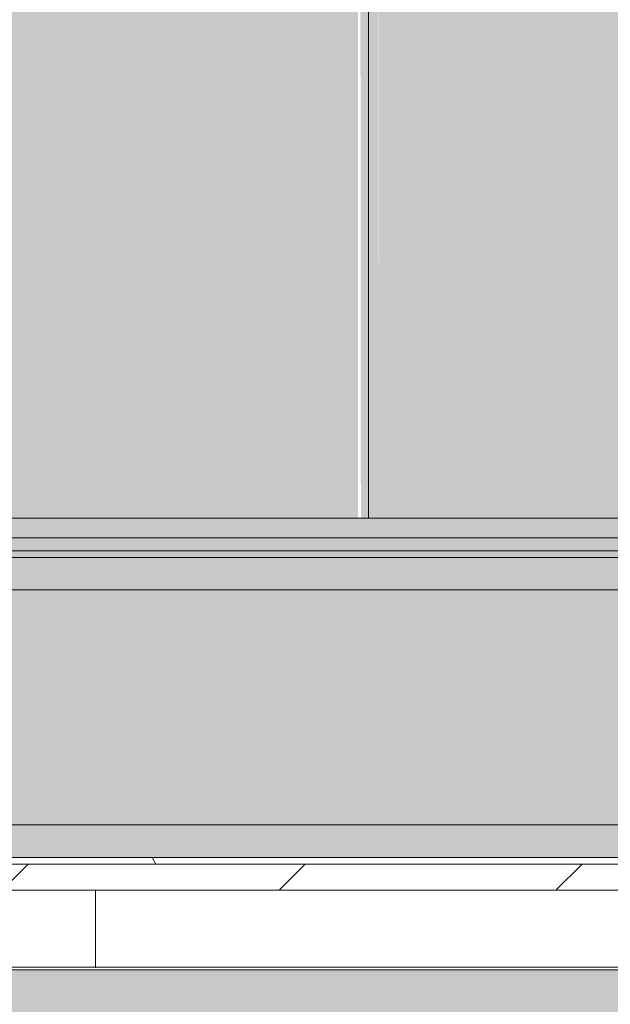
# Model space of a CAD drawing. Header units: millimetres. Extents: x 5980700 to 6194397, y -12939 to 2351883.
# Tile 416 of 587: x 6089813 to 6090039, y 1785 to 2162. Entities that reach past the tile are written whole.
import ezdxf

# ---------------------------------------------------------------- set-up
doc = ezdxf.new("R2010")
doc.units = ezdxf.units.MM
for name, color, linetype, lineweight in [('A-FLOR-PATT', 8, 'Continuous', 18), ('A-WALL', 113, 'Continuous', 18), ('A-WALL-PATT', 111, 'Continuous', 25), ('P-SANR-FIXT', 6, 'Continuous', 9), ('S-STRS', 31, 'Continuous', 9)]:
    doc.layers.add(name, color=color, linetype=linetype, lineweight=lineweight)

# ---------------------------------------------------------------- blocks, each defined once
blk = doc.blocks.new('GR-MET-TANQUE DE PAREDE TRAMONTINA HERA WALL 30L EM AÇO INOX ACETINADO 50 X40 CM - 94401-3228721-PLANTA DE CAIMENTO DE PISOS - 1 PAV_')
at = {"layer": 'P-SANR-FIXT', "lineweight": 5}
h = blk.add_hatch(color=256, dxfattribs=at)
h.paths.add_polyline_path([(3578.975320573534, -2954.135320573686), (4057.007926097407, -2917.319573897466), (4357.038408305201, -2859.661357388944), (4771.137865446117, -2726.593491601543), (5089.883297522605, -2581.729951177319), (5485.223687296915, -2334.94529877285), (5734.91970704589, -2136.49346502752), (6012.533465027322, -1858.87970704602), (6254.660465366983, -1549.827425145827), (6495.420201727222, -1136.517144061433), (6633.416969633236, -813.7585207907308), (6741.633845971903, -453.3620288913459), (6806.47041204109, -94.82417541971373), (6830.175320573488, 297.0646794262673), (6830.175320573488, 8303.144679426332), (-6835.02467942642, 8303.144679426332), (-6829.093041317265, 100.7621086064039), (-6781.769720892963, -288.9804995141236), (-6687.813160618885, -670.1772492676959), (-6548.593458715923, -1037.269433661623), (-6366.140751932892, -1384.904022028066), (-6143.115611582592, -1708.011719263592), (-5882.770246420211, -2001.88088756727), (-5588.901078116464, -2262.226252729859), (-5189.558977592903, -2528.247734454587), (-4868.622207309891, -2688.222825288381), (-4512.286641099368, -2817.734528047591), (-4149.251543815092, -2904.018411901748), (-3773.296327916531, -2948.410091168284), (-3084.070879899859, -2954.135320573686), (2628.792164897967, -2954.135320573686)])
h.paths.add_polyline_path([(-3583.824679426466, -2720.455320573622), (-3962.020218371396, -2696.661274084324), (-4334.251387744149, -2625.654380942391), (-4694.647879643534, -2508.554462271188), (-5037.526026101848, -2347.208253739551), (-5367.362434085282, -2136.49346502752), (-5649.459262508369, -1902.612733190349), (-5940.502402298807, -1585.586717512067), (-6143.115611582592, -1300.333383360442), (-6314.158406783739, -987.7328484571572), (-6453.656738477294, -635.4002814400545), (-6557.34152234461, -208.7261621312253), (-6595.390292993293, 107.5930309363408), (-6601.344679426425, 719.1530547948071), (-6595.390292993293, 5109.336327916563), (-6547.896104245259, 5485.291543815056), (-6453.656738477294, 5852.329640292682), (-6289.992877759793, 6252.089728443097), (-6131.601081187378, 6536.732749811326), (-5908.863799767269, 6843.304316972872), (-5649.459262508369, 7119.542092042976), (-5357.478433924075, 7361.089640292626), (-5037.526026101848, 7564.137612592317), (-4694.647879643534, 7725.483821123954), (-4334.251387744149, 7842.583739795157), (-3962.020218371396, 7913.590632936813), (-3583.824679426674, 7937.384679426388), (3768.446969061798, 7931.430292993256), (4144.40218496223, 7883.936104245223), (4511.440281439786, 7789.696738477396), (4863.772848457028, 7650.198406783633), (5195.84339095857, 7467.641081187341), (5537.519896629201, 7213.954633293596), (5778.652733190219, 6985.499262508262), (6020.2002814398, 6693.518433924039), (6223.248253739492, 6373.566026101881), (6384.594462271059, 6030.687879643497), (6501.6943809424, 5670.291387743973), (6572.701274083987, 5298.06021837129), (6596.495320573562, 4919.864679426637), (6590.54093414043, 107.5930309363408), (6543.046745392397, -268.3621849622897), (6435.390977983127, -672.6657705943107), (6309.309047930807, -987.7328484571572), (6126.751722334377, -1319.80339095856), (5877.920887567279, -1655.972284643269), (5644.609903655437, -1902.612733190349), (5352.629075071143, -2144.160281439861), (4971.026730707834, -2378.620465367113), (4635.09835299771, -2528.247734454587), (4329.402028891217, -2625.654380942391), (3896.475320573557, -2702.39869174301), (3578.975320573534, -2720.455320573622), (-3084.070879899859, -2720.455320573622)])
for p, q in [((6830.175320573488, 8323.464679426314), (-6835.02467942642, 8323.464679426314)), ((6830.175320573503, 8323.464679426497), (-6835.024679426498, 8323.464679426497)), ((-6835.02467942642, 8303.144679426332), (6830.175320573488, 8303.144679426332)), ((6830.175320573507, 8303.144679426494), (-6835.024679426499, 8303.144679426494))]:
    blk.add_line(p, q, dxfattribs=at)
blk = doc.blocks.new('GR-MET-TANQUE DE PAREDE TRAMONTINA HERA WALL 30L EM AÇO INOX ACETINADO 50 X40 CM - 94401-107 TANQUE DE PAREDE 27L-3228722-PLANTA DE CAIMENTO DE PISOS - 1 PAV_')
at = {"xscale": 0.05153901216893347, "yscale": 0.05153901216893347, "zscale": 0.05153901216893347}
blk.add_blockref('GR-MET-TANQUE DE PAREDE TRAMONTINA HERA WALL 30L EM AÇO INOX ACETINADO 50 X40 CM - 94401-3228721-PLANTA DE CAIMENTO DE PISOS - 1 PAV_', (0.1249655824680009, -232.6195110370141), dxfattribs=at)
blk = doc.blocks.new('FX_ESCADA1 - FX_ESCADA-4601445-PLANTA DE CAIMENTO DE PISOS - 1 PAV_')
at = {"layer": 'S-STRS', "lineweight": 5}
for points in [[(-2572.584470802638, 1971.147991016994), (-2322.707506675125, 1971.147991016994), (-2322.707506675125, 3238.903479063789), (-2614.707506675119, 3238.903479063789), (-2614.707506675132, 2095.558178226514), (-2572.616646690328, 2095.558178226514), (-2572.616646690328, 1971.147991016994)], [(-2318.70750667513, 1971.147991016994), (-2319.243405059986, 3238.903479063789), (-2322.707506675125, 3238.903479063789), (-2321.672230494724, 1971.147991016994), (-2318.843803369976, 1971.147991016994)], [(-2318.70750667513, 1971.147991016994), (-2314.707506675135, 1971.147991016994), (-2315.742782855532, 3238.903479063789), (-2318.707506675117, 3238.903479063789), (-2318.70750667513, 1981.076711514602)], [(-2314.707506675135, 1971.147991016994), (-2022.707506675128, 1971.147991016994), (-2022.707506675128, 3238.903479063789), (-2314.707506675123, 3238.903479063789), (-2314.707506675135, 1981.076711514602)]]:
    blk.add_hatch(color=135, dxfattribs=at).paths.add_polyline_path(points)
at = {"layer": 'S-STRS', "color": 90, "lineweight": 5}
for p, q in [((-2318.707506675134, 1971.147991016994), (-2318.70750667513, 3238.903479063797)), ((-2318.707506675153, 1971.147991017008), (-2322.707506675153, 1971.147991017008)), ((-2314.707506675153, 1971.147991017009), (-2318.707506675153, 1971.147991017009))]:
    blk.add_line(p, q, dxfattribs=at)
blk = doc.blocks.new('BE-PMSa-MOD-ARQ-CONEXAODOFUTURO-EX-000-R_rvt-2-PLANTA DE CAIMENTO DE PISOS - 1 PAV_')
at = {"layer": 'A-FLOR-PATT', "lineweight": 5}
h = blk.add_hatch(dxfattribs=at)
h.set_pattern_fill('FP_192', color=71, style=0, pattern_type=2)
h.set_pattern_definition([(90, (-2708.615, 514.159), (-450, 2.755455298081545e-14), []), (180, (-2708.615, 514.159), (-5.510910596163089e-14, -450), [])])
h.paths.add_polyline_path([(-3061.114845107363, 120.3896399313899), (-3051.114845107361, 120.3896399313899), (-3051.114845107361, 760.3896399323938), (-3061.114845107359, 760.3896399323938), (-3061.114845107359, 771.3896399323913), (-3081.11991173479, 771.3896399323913), (-3081.11991173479, 660.3896399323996), (-3100.119911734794, 660.3896399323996), (-3100.119911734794, 790.3896399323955), (-3061.114845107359, 790.3896399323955), (-3061.114845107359, 800.3896399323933), (-3051.114845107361, 800.3896399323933), (-3051.114845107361, 840.3896399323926), (-3021.114845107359, 840.3896399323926), (-3021.114845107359, 800.3896399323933), (-3011.114845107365, 800.3896399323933), (-3011.114845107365, 790.3896399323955), (-2972.10977847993, 790.3896399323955), (-2972.10977847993, 660.3896399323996), (-2991.10977847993, 660.3896399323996), (-2992.114845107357, 771.3896399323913), (-3011.114845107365, 771.3896399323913), (-3011.114845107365, 760.3896399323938), (-3021.114845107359, 760.3896399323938), (-3021.114845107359, 120.3896399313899), (-2321.114845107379, 120.38963993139), (-2321.114845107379, 135.3896399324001), (-2271.114845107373, 135.3896399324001), (-2271.114845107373, 120.3896399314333), (-1788.614845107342, 120.3896399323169), (-1788.614845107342, 1828.640541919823), (-3156.11484510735, 1828.640541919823), (-3156.11484510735, 120.3896399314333), (-3111.11484510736, 120.3896399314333), (-3111.11484510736, 135.3896399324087), (-3061.114845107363, 135.3896399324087)])
h.paths.add_polyline_path([(-2385.405754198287, 1209.818154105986), (-2494.67406530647, 1210.968425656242), (-2513.441901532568, 1213.826982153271), (-2533.617734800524, 1219.299263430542), (-2552.767718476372, 1227.020742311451), (-2572.598511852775, 1237.934278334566), (-2596.182046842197, 1256.218682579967), (-2611.756813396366, 1272.471553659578), (-2623.984628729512, 1288.809522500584), (-2634.924497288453, 1307.873240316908), (-2642.997398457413, 1326.996886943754), (-2648.820865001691, 1346.916379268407), (-2653.364776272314, 1385.486267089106), (-2652.214504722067, 1799.158994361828), (-1932.864913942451, 1798.111721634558), (-1934.015185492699, 1368.508865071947), (-1936.873741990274, 1349.741028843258), (-1942.346023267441, 1329.565195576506), (-1950.067502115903, 1310.415211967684), (-1960.981038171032, 1290.584418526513), (-1979.476394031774, 1266.776786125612), (-1995.518314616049, 1251.426116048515), (-2011.856290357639, 1239.198296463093), (-2030.920000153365, 1228.258433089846), (-2050.043646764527, 1220.18553192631), (-2069.963139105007, 1214.362065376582), (-2108.533026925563, 1209.818154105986), (-2301.77352173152, 1209.818154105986)])
h.paths.add_polyline_path([(-2477.696663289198, 1215.248329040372), (-2478.707222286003, 1215.869540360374), (-2481.621891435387, 1215.495511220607)])
h.paths.add_polyline_path([(-2477.696663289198, 1217.373753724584), (-2477.696663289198, 1217.922630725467), (-2478.601607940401, 1217.418295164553)])
h.paths.add_polyline_path([(-2477.696663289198, 1216.522428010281), (-2477.696663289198, 1217.373753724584), (-2481.267902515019, 1216.640651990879)])
h.paths.add_polyline_path([(-2486.166268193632, 1217.790628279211), (-2488.743123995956, 1218.204088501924), (-2487.626071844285, 1217.86247991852)])
h.paths.add_polyline_path([(-2082.560126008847, 1219.247246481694), (-2063.880831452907, 1223.351276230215), (-2077.389146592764, 1220.869054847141), (-2082.446150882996, 1219.285498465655)])
h.paths.add_polyline_path([(-2600.209048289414, 1270.129862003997), (-2610.318473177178, 1282.855912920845), (-2606.494505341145, 1277.552102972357), (-2600.230697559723, 1270.153270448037)])
h.paths.add_polyline_path([(-2585.479272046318, 1256.261601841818), (-2596.365847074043, 1267.143696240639), (-2593.660653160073, 1263.568418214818), (-2585.645466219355, 1256.402757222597)])
h.paths.add_polyline_path([(-2569.213826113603, 1244.238721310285), (-2581.107200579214, 1253.625674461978), (-2578.064582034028, 1250.457326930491), (-2569.933853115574, 1244.717610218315)])
h.paths.add_polyline_path([(-2542.382742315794, 1230.109776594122), (-2555.567367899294, 1237.116035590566), (-2554.304913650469, 1235.563275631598), (-2542.885728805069, 1230.326467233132)])
h.paths.add_polyline_path([(-2034.649451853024, 1234.303316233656), (-2019.671442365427, 1243.056734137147), (-2030.856846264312, 1236.97880872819), (-2034.105931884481, 1234.686742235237)])
h.paths.add_polyline_path([(-2053.302534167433, 1226.502938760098), (-2037.770522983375, 1233.315533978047), (-2049.805317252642, 1228.430575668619), (-2053.035444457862, 1226.650156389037)])
h.paths.add_polyline_path([(-2029.460233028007, 1236.110069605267), (-2021.413321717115, 1240.785904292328), (-2029.442440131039, 1236.119169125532)])
h.paths.add_polyline_path([(-1985.740838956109, 1329.465160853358), (-1983.190975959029, 1331.20294935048), (-1984.448311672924, 1330.230550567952), (-1985.55232971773, 1329.576789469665)])
h.paths.add_polyline_path([(-1986.011866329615, 1323.496216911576), (-1985.196751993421, 1322.730366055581), (-1986.094555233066, 1322.739353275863)])
h.paths.add_polyline_path([(-1999.17087410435, 1303.194681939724), (-1997.2370520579, 1300.723855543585), (-2002.359454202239, 1298.686025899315), (-1999.489666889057, 1302.83380980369)])
h.paths.add_polyline_path([(-2010.217714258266, 1292.558936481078), (-2014.480092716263, 1289.727775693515), (-2013.238608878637, 1288.302829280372), (-2009.70505890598, 1291.768410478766)])
h.paths.add_polyline_path([(-2016.934354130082, 1285.736636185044), (-2017.839468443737, 1287.106963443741), (-2019.880274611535, 1286.699588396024), (-2018.839280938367, 1285.290387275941), (-2017.120664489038, 1285.692991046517)])
h.paths.add_polyline_path([(-2037.197033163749, 1267.560721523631), (-2042.49597852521, 1264.949931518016), (-2041.044355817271, 1267.323389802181), (-2038.819816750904, 1267.917308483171)])
h.paths.add_polyline_path([(-2045.098100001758, 1270.695217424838), (-2042.49597852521, 1275.057467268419), (-2045.439065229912, 1274.271782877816), (-2048.551302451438, 1273.278130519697), (-2047.090147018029, 1272.794656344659), (-2045.439065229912, 1271.561042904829)])
h.paths.add_polyline_path([(-2065.298357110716, 1261.472472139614), (-2067.027447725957, 1260.090729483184), (-2065.354163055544, 1260.351172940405)])
h.paths.add_polyline_path([(-2062.822545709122, 1266.350255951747), (-2057.822252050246, 1267.765776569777), (-2057.822252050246, 1268.574891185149), (-2058.395226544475, 1269.868988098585), (-2054.520052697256, 1273.640267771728), (-2055.220535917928, 1274.239021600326), (-2056.343306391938, 1275.32056883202), (-2060.645077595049, 1271.268401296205), (-2059.537463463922, 1271.063836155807), (-2062.755643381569, 1266.549115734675)])
h.paths.add_polyline_path([(-2066.024810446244, 1265.245595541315), (-2066.024810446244, 1262.900282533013), (-2067.027447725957, 1262.003603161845), (-2065.203360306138, 1261.534719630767), (-2062.104395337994, 1264.616876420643), (-2063.351178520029, 1265.245595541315), (-2063.711326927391, 1266.043659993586), (-2065.550969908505, 1265.40905263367)])
h.paths.add_polyline_path([(-2065.210598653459, 1267.274529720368), (-2065.210598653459, 1269.687649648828), (-2068.749299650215, 1267.835220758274), (-2065.550969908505, 1267.328459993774)])
h.paths.add_polyline_path([(-2076.352072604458, 1260.868781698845), (-2072.182003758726, 1260.868781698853), (-2070.411218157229, 1263.783445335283), (-2065.210598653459, 1267.274529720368), (-2068.45025263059, 1266.678302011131), (-2068.749299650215, 1267.835220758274), (-2076.311618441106, 1262.787586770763), (-2076.092766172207, 1262.695778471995)])
h.paths.add_polyline_path([(-2101.257883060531, 1242.108587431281), (-2074.989097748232, 1246.259658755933), (-2051.282296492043, 1254.553749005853), (-2037.754781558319, 1261.220955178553), (-2020.310723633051, 1272.991598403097), (-2005.490591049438, 1286.285470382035), (-1997.699132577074, 1295.230027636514), (-1986.238142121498, 1311.600876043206), (-1977.995940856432, 1327.272039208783), (-1971.469536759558, 1345.134692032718), (-1967.4985743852, 1362.201384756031), (-1965.742905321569, 1378.284486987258), (-1966.86839724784, 1378.118265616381), (-1969.205306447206, 1369.156972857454), (-1968.456233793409, 1368.065475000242), (-1970.604800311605, 1364.285350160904), (-1971.583910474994, 1364.144090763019), (-1974.169945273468, 1358.451519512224), (-1977.714465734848, 1353.075655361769), (-1976.676781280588, 1351.715792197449), (-1972.617144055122, 1355.947862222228), (-1971.794189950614, 1355.661244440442), (-1969.781314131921, 1358.386849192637), (-1973.358730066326, 1349.986799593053), (-1973.358730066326, 1349.742312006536), (-1972.745116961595, 1348.620988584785), (-1976.191948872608, 1339.06831262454), (-1979.134245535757, 1335.099132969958), (-1981.095831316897, 1334.169196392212), (-1981.095831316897, 1339.256395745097), (-1982.042071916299, 1339.40947422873), (-1984.300262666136, 1336.763749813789), (-1986.248129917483, 1334.071764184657), (-1985.315838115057, 1333.637814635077), (-1984.458201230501, 1333.637814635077), (-1986.217635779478, 1330.959531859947), (-1989.781597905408, 1328.576218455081), (-1989.337710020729, 1325.45135236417), (-1985.993920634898, 1329.154876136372), (-1985.55232971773, 1328.404820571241), (-1986.175633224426, 1325.584541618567), (-1984.448311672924, 1327.637175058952), (-1983.531970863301, 1326.957940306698), (-1988.300257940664, 1322.275104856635), (-1989.781597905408, 1322.489197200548), (-1990.669972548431, 1322.081489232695), (-1993.670908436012, 1317.650989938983), (-1995.866106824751, 1316.820626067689), (-1995.866106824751, 1314.112330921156), (-1991.567297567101, 1315.625908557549), (-1988.781726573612, 1317.560638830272), (-1991.573527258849, 1313.959319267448), (-1991.576189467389, 1312.592637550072), (-1997.193717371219, 1304.792685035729), (-2006.969637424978, 1297.111660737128), (-2010.998278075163, 1296.87058749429), (-2011.283304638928, 1294.929710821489), (-2014.009268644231, 1293.674927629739), (-2009.318441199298, 1293.039932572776), (-2006.961267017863, 1294.112457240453), (-2005.775437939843, 1293.583724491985), (-2005.775437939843, 1291.518149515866), (-2004.777982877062, 1291.768410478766), (-2007.007336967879, 1288.677704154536), (-2009.318441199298, 1288.266765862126), (-2012.037773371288, 1288.522634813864), (-2013.672997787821, 1287.160244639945), (-2014.026177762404, 1286.231266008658), (-2018.839280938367, 1284.283823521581), (-2019.861647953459, 1282.710133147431), (-2017.839468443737, 1282.540732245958), (-2013.949506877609, 1283.907405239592), (-2014.014366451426, 1281.164908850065), (-2015.090040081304, 1280.328357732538), (-2026.025034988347, 1274.761583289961), (-2028.68532392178, 1272.991598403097), (-2029.311900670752, 1271.788868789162), (-2028.53730509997, 1271.269004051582), (-2033.039868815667, 1268.595802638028), (-2033.771857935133, 1269.159614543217), (-2036.217310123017, 1269.159614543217), (-2033.771857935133, 1271.079977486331), (-2035.629067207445, 1271.403304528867), (-2038.071023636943, 1271.859411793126), (-2038.461734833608, 1271.835372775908), (-2040.385987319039, 1270.21187522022), (-2041.309287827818, 1269.662975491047), (-2044.282382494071, 1268.646576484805), (-2046.410641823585, 1270.883625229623), (-2049.607524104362, 1270.325756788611), (-2050.033026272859, 1269.602491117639), (-2047.090147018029, 1268.346741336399), (-2050.865522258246, 1266.797149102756), (-2052.603626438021, 1266.434433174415), (-2057.907121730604, 1261.294097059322), (-2060.474703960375, 1260.344721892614), (-2068.29066351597, 1257.742209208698), (-2072.195619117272, 1258.591187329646), (-2074.469517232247, 1257.753722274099), (-2077.022368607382, 1260.820498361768), (-2082.761014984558, 1259.45817597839), (-2085.376661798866, 1257.81157915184), (-2087.232279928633, 1258.619929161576), (-2086.881232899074, 1261.122462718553), (-2091.091994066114, 1259.745007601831), (-2090.909593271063, 1258.619929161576), (-2097.224943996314, 1257.175148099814), (-2100.040584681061, 1256.356742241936), (-2100.304326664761, 1255.522836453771), (-2102.671216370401, 1254.435178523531), (-2104.757513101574, 1255.483089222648), (-2108.533026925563, 1255.291145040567), (-2108.532940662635, 1252.454629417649), (-2100.662309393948, 1253.432346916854), (-2098.74092597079, 1251.621364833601), (-2098.538726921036, 1251.675186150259), (-2095.592052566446, 1253.432346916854), (-2097.124365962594, 1254.517098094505), (-2085.245502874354, 1255.075280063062), (-2085.245502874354, 1252.933898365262), (-2089.041202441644, 1251.747326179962), (-2085.245502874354, 1249.586500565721), (-2092.459903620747, 1247.877179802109), (-2097.136337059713, 1248.913496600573), (-2101.443416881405, 1250.227805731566), (-2101.4861124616, 1250.332797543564), (-2104.929092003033, 1251.645184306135), (-2108.533026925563, 1250.332797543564), (-2108.533026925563, 1242.473705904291)])
h.paths.add_polyline_path([(-2477.696663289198, 1248.875312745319), (-2477.696663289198, 1249.951062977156), (-2478.891897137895, 1249.118011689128)])
h.paths.add_polyline_path([(-2495.720368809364, 1260.277374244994), (-2498.059536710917, 1259.688216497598), (-2496.826857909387, 1259.688216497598), (-2496.360625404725, 1259.936375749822)])
h.paths.add_polyline_path([(-2517.198736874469, 1260.56345831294), (-2519.99770862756, 1261.712181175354), (-2519.216795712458, 1260.863032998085), (-2518.533944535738, 1260.761665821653)])
h.paths.add_polyline_path([(-2535.373757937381, 1264.950981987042), (-2533.814286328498, 1265.806610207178), (-2535.01086572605, 1265.806610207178), (-2535.297832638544, 1265.129998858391)])
h.paths.add_polyline_path([(-2547.902016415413, 1272.910526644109), (-2544.930173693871, 1271.000908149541), (-2545.880019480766, 1272.766426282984), (-2546.820587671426, 1272.833457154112)])
h.paths.add_polyline_path([(-2582.251883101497, 1295.895512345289), (-2577.042795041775, 1292.538573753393), (-2576.545114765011, 1293.125308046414), (-2577.751080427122, 1295.895512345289), (-2585.646606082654, 1299.767399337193), (-2582.463302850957, 1296.13664936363)])
h.paths.add_polyline_path([(-2589.869940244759, 1310.141500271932), (-2585.963054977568, 1307.340931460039), (-2585.226527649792, 1308.248809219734), (-2588.207083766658, 1310.673724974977), (-2588.816374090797, 1311.367223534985), (-2589.78324481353, 1310.242362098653)])
h.paths.add_polyline_path([(-2597.592707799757, 1316.257969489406), (-2590.191331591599, 1309.677347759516), (-2590.191331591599, 1310.563576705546), (-2594.564858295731, 1316.257969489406), (-2595.735742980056, 1315.351682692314)])
h.paths.add_polyline_path([(-2598.404424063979, 1320.693153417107), (-2596.293896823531, 1320.693153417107), (-2597.349434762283, 1321.068025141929)])
h.paths.add_polyline_path([(-2603.441542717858, 1335.498170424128), (-2603.065711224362, 1332.696711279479), (-2600.214130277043, 1330.313454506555), (-2600.214130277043, 1331.594398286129), (-2601.855949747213, 1332.696711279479), (-2602.313533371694, 1333.50517969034)])
h.paths.add_polyline_path([(-2477.696663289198, 1242.473705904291), (-2477.696663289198, 1248.875312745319), (-2482.00864201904, 1249.118011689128), (-2483.24217170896, 1249.698056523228), (-2490.440285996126, 1249.365105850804), (-2482.496771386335, 1251.282385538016), (-2477.696663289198, 1251.294735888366), (-2477.696663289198, 1255.291145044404), (-2481.709060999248, 1255.291145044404), (-2482.263410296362, 1256.342370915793), (-2487.283260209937, 1256.607055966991), (-2487.283260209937, 1259.005845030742), (-2494.001528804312, 1258.646488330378), (-2494.243663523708, 1257.854050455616), (-2497.015240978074, 1258.125844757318), (-2498.91830454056, 1258.646488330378), (-2500.779650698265, 1258.646488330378), (-2502.270287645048, 1259.688216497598), (-2504.238014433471, 1258.999604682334), (-2507.053541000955, 1260.667170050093), (-2508.774623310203, 1260.831165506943), (-2508.28731623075, 1262.970235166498), (-2508.039137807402, 1263.783445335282), (-2523.129242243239, 1268.45270255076), (-2525.712986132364, 1268.595935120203), (-2527.059826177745, 1269.967192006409), (-2532.639903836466, 1269.406412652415), (-2529.976181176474, 1267.779322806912), (-2529.961775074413, 1265.775328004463), (-2525.150879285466, 1265.806610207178), (-2525.115171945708, 1266.474671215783), (-2521.395164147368, 1266.201362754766), (-2520.600951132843, 1264.873473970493), (-2519.76022220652, 1264.062454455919), (-2516.997364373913, 1263.178130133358), (-2513.966977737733, 1261.825736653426), (-2511.729684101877, 1261.766492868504), (-2512.40283933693, 1259.736450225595), (-2515.320060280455, 1259.784294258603), (-2517.064347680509, 1259.409134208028), (-2517.198736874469, 1258.955268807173), (-2520.734602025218, 1261.088346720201), (-2519.175935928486, 1258.179712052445), (-2518.533944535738, 1257.871480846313), (-2513.70021302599, 1257.689736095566), (-2514.006080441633, 1256.080285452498), (-2515.412821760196, 1255.1539694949), (-2512.40283933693, 1253.171741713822), (-2518.533944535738, 1253.010908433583), (-2517.064347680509, 1252.097279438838), (-2519.392755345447, 1251.708643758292), (-2522.841066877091, 1253.690669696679), (-2524.712103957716, 1256.399629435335), (-2524.047038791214, 1256.556370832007), (-2521.769652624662, 1257.002672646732), (-2524.645101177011, 1258.361617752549), (-2528.091320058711, 1258.062962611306), (-2530.458294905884, 1257.112556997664), (-2535.037105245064, 1260.688258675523), (-2533.835056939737, 1261.401551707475), (-2537.520126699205, 1264.139800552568), (-2535.373757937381, 1264.950981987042), (-2539.074725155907, 1267.123863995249), (-2542.588400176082, 1266.34370556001), (-2539.450159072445, 1263.783445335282), (-2540.647648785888, 1263.783445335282), (-2545.843756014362, 1266.865845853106), (-2550.388092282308, 1272.326761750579), (-2548.685143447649, 1272.766873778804), (-2547.923941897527, 1272.951006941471), (-2550.388092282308, 1275.401323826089), (-2556.121366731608, 1278.039529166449), (-2557.418582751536, 1278.520191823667), (-2559.00904460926, 1277.356280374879), (-2565.717606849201, 1282.913767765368), (-2568.379545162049, 1283.586246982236), (-2565.717606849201, 1280.060953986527), (-2569.501039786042, 1281.746288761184), (-2571.9698162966, 1281.746288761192), (-2578.899554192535, 1288.020562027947), (-2578.045470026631, 1288.737595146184), (-2578.563728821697, 1289.991332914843), (-2585.08830526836, 1297.564098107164), (-2591.316045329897, 1302.266491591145), (-2594.76896190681, 1307.935012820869), (-2596.739678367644, 1311.760669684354), (-2599.157505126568, 1317.791005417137), (-2600.417703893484, 1320.642210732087), (-2598.430796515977, 1319.315302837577), (-2599.157505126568, 1323.644164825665), (-2600.53377658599, 1322.757128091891), (-2601.052351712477, 1322.757128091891), (-2603.702812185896, 1327.31459900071), (-2602.900122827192, 1328.038637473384), (-2604.169310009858, 1331.223757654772), (-2605.769334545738, 1330.531962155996), (-2609.892218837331, 1337.209436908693), (-2607.565351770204, 1334.733137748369), (-2606.494912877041, 1335.507317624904), (-2605.557529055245, 1337.129415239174), (-2604.854257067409, 1337.81540555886), (-2605.557529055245, 1338.968962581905), (-2605.557529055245, 1340.970306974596), (-2609.892218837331, 1345.134529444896), (-2609.93075342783, 1347.350032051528), (-2612.206465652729, 1350.949323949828), (-2613.262060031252, 1358.02093307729), (-2612.206465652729, 1358.163612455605), (-2612.693835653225, 1359.418306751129), (-2616.746418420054, 1367.258913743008), (-2615.311417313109, 1367.258913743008), (-2620.709224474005, 1385.486267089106), (-2620.387572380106, 1373.088363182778), (-2616.923271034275, 1351.942336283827), (-2608.417297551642, 1327.716430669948), (-2602.504237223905, 1315.601217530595), (-2590.191331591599, 1297.263963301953), (-2576.828842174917, 1282.372342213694), (-2567.952902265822, 1274.652372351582), (-2552.085389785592, 1263.494523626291), (-2535.910890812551, 1254.949180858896), (-2518.04823808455, 1248.422776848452), (-2499.915851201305, 1244.273777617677), (-2484.898443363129, 1242.696145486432), (-2481.476924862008, 1242.590465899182)])
h.paths.add_polyline_path([(-2489.717007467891, 1246.983979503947), (-2489.717007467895, 1248.158507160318), (-2487.831453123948, 1247.799544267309), (-2489.280229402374, 1246.99245233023)])
h.paths.add_polyline_path([(-2082.053874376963, 1247.432297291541), (-2082.896699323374, 1248.244203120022), (-2081.289634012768, 1247.710884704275)])
h.paths.add_polyline_path([(-2502.781548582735, 1250.551709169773), (-2510.183331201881, 1257.191049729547), (-2506.943103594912, 1258.007719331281), (-2502.651480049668, 1253.618202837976), (-2499.691193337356, 1251.596698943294), (-2495.420730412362, 1251.543975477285), (-2494.55882629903, 1250.12364516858), (-2501.058837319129, 1250.288313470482), (-2502.651480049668, 1250.531822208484)])
h.paths.add_polyline_path([(-2498.368368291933, 1247.917391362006), (-2507.053541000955, 1249.398652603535), (-2505.486905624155, 1250.082163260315), (-2504.120709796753, 1250.678498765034), (-2498.90407002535, 1249.052411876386)])
h.paths.add_polyline_path([(-2095.699343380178, 1248.857082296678), (-2091.820967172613, 1250.227805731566), (-2092.862853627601, 1249.951062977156), (-2094.767229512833, 1249.216581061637)])
h.paths.add_polyline_path([(-2513.317847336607, 1250.284872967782), (-2517.064347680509, 1252.097279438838), (-2513.23452321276, 1250.311970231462)])
h.paths.add_polyline_path([(-2076.707114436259, 1250.842012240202), (-2077.022368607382, 1251.940281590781), (-2075.998925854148, 1251.428014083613)])
h.paths.add_polyline_path([(-1993.176621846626, 1262.973882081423), (-1981.433656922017, 1275.840481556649), (-1990.190458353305, 1266.817080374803), (-1993.139242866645, 1263.021988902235)])
h.paths.add_polyline_path([(-1993.176621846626, 1262.973882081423), (-1991.864873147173, 1263.153523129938), (-1993.116735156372, 1263.021988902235)])
h.paths.add_polyline_path([(-2489.936941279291, 1251.81782259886), (-2499.655460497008, 1254.003273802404), (-2490.115540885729, 1255.694747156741), (-2488.843866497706, 1255.694747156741), (-2486.699571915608, 1256.342370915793), (-2485.015642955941, 1254.61737580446), (-2486.070492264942, 1253.726819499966), (-2489.839874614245, 1251.874613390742)])
h.paths.add_polyline_path([(-2070.652397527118, 1252.635179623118), (-2069.973550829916, 1254.117541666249), (-2067.936694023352, 1253.458990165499), (-2070.070555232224, 1252.811681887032)])
h.paths.add_polyline_path([(-2003.290915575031, 1252.952339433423), (-1992.350885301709, 1262.064740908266), (-1993.200031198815, 1261.940975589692), (-2002.600089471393, 1253.566939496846)])
h.paths.add_polyline_path([(-2075.689228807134, 1255.418399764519), (-2075.580046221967, 1256.733989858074), (-2071.709029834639, 1257.400816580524), (-2071.709029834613, 1256.041244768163), (-2075.580046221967, 1255.435485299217)])
h.paths.add_polyline_path([(-2076.410868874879, 1252.966539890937), (-2077.62546075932, 1254.533319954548), (-2075.044198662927, 1254.998170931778), (-2075.044198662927, 1253.79394421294), (-2075.998925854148, 1253.215936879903)])
h.paths.add_polyline_path([(-2480.808769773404, 1253.178575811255), (-2482.263410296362, 1254.491571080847), (-2481.353758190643, 1254.61737580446)])
h.paths.add_polyline_path([(-2097.124365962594, 1254.517098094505), (-2097.224943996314, 1255.930330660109), (-2096.435289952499, 1255.09195010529)])
h.paths.add_polyline_path([(-2066.341518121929, 1254.965115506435), (-2067.027447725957, 1256.006312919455), (-2065.826532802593, 1255.60631420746)])
h.paths.add_polyline_path([(-2502.442404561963, 1254.977030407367), (-2502.651480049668, 1256.40308812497), (-2501.187634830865, 1255.231935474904)])
h.paths.add_polyline_path([(-2108.533026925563, 1256.865098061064), (-2105.696875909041, 1258.529418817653), (-2108.533026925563, 1258.439051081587), (-2108.533026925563, 1257.117808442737)])
h.paths.add_polyline_path([(-2477.696663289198, 1256.865098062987), (-2477.696663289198, 1258.439051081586), (-2480.549271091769, 1258.439051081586)])
h.paths.add_polyline_path([(-2061.553781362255, 1257.03001485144), (-2061.553781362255, 1258.292292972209), (-2060.474703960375, 1257.353801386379)])
h.paths.add_polyline_path([(-2104.757513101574, 1257.117808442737), (-2101.199592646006, 1257.222088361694), (-2101.199592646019, 1258.77823602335), (-2105.634634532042, 1258.439051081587), (-2104.826740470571, 1257.222088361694)])
h.paths.add_polyline_path([(-2489.167676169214, 1257.801020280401), (-2491.603476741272, 1258.646488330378), (-2489.534783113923, 1258.646488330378)])
h.paths.add_polyline_path([(-2507.134643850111, 1258.277094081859), (-2507.816138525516, 1259.648078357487), (-2507.053541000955, 1258.817138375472)])
h.paths.add_polyline_path([(-2041.644814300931, 1263.103449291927), (-2038.819816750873, 1265.758578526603), (-2038.11838608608, 1264.949931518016), (-2041.553579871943, 1263.151220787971)])
h.paths.add_polyline_path([(-2043.191994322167, 1261.055863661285), (-2040.52983258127, 1263.369920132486), (-2041.044355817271, 1262.231851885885)])
h.paths.add_polyline_path([(-2511.754385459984, 1261.922613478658), (-2513.966977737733, 1263.335611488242), (-2512.075100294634, 1263.404534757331)])
h.paths.add_polyline_path([(-2051.508802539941, 1262.26090895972), (-2052.771829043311, 1263.052588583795), (-2048.694527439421, 1265.418321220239), (-2047.744173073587, 1264.510878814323), (-2051.282296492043, 1262.396282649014)])
h.paths.add_polyline_path([(-2543.038542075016, 1263.013989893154), (-2545.138827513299, 1265.157870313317), (-2543.218638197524, 1263.783445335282), (-2543.081961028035, 1263.199496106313)])
h.paths.add_polyline_path([(-2517.722302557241, 1263.788245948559), (-2516.448279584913, 1265.461061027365), (-2515.320060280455, 1264.477898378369), (-2517.508226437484, 1263.849704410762)])
h.paths.add_polyline_path([(-2557.418582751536, 1272.786617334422), (-2559.417878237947, 1272.786617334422), (-2562.354227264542, 1276.180156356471), (-2557.536748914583, 1274.146957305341)])
h.paths.add_polyline_path([(-2554.155335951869, 1270.038709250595), (-2557.418582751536, 1272.786617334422), (-2554.103770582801, 1272.214978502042), (-2553.556003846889, 1270.133806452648)])
h.paths.add_polyline_path([(-2547.923941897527, 1265.760113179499), (-2553.556003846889, 1269.214708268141), (-2552.254968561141, 1269.121338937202), (-2548.685143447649, 1266.631489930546)])
h.paths.add_polyline_path([(-2527.742311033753, 1266.201566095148), (-2526.939704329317, 1267.825465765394), (-2525.548675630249, 1266.429606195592), (-2526.939704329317, 1266.285001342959)])
h.paths.add_polyline_path([(-2053.972628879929, 1269.158844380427), (-2050.865522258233, 1269.70804904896), (-2051.943831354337, 1271.019980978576), (-2053.871628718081, 1269.251497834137)])
h.paths.add_polyline_path([(-2601.11818939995, 1269.304125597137), (-2601.24195396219, 1270.153270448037), (-2601.22196926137, 1269.414645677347)])
h.paths.add_polyline_path([(-2550.22569626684, 1272.484282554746), (-2552.254968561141, 1274.692182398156), (-2551.043775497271, 1274.437146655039), (-2550.388092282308, 1272.871943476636)])
h.paths.add_polyline_path([(-2049.326061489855, 1272.928230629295), (-2050.155465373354, 1274.406174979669), (-2050.493506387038, 1273.08367042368), (-2049.607524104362, 1272.965706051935)])
h.paths.add_polyline_path([(-2033.612564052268, 1273.91064425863), (-2034.259455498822, 1275.800799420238), (-2035.934376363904, 1274.134146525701), (-2033.903204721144, 1273.938621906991)])
h.paths.add_polyline_path([(-2531.836535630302, 1274.348538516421), (-2530.424514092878, 1275.702728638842), (-2531.429067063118, 1275.702728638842), (-2531.710614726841, 1274.767026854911)])
h.paths.add_polyline_path([(-2046.526632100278, 1278.29499804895), (-2044.207800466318, 1279.113658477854), (-2045.46573811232, 1280.169296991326), (-2046.473552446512, 1278.388774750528)])
h.paths.add_polyline_path([(-2052.476994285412, 1275.320568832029), (-2050.033026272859, 1276.848085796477), (-2047.744173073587, 1277.316990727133), (-2047.744173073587, 1278.335985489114), (-2049.312289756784, 1278.388774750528), (-2050.155525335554, 1280.169296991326), (-2053.448920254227, 1276.580437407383), (-2052.757095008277, 1275.683652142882)])
h.paths.add_polyline_path([(-2023.981150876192, 1277.074854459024), (-2018.803298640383, 1281.538549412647), (-2019.508862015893, 1281.538549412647), (-2023.223544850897, 1278.217993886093), (-2023.885039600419, 1277.219875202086)])
h.paths.add_polyline_path([(-2032.342006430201, 1280.334549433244), (-2029.671348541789, 1279.01495504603), (-2027.239157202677, 1280.582982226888), (-2021.160127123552, 1284.908334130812), (-2023.981150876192, 1283.955484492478), (-2029.671348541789, 1280.803705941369), (-2030.314786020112, 1281.877017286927), (-2032.260299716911, 1280.396718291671)])
h.paths.add_polyline_path([(-2036.338329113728, 1277.443465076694), (-2032.260299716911, 1281.63235451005), (-2032.260299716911, 1285.779318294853), (-2034.223247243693, 1284.359491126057), (-2036.518071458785, 1286.104296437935), (-2038.160433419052, 1284.643051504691), (-2036.531454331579, 1284.158901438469), (-2038.160433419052, 1282.407972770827), (-2035.585104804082, 1282.512965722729), (-2034.697044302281, 1280.334549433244), (-2036.595500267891, 1278.851658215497), (-2038.160433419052, 1278.219914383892)])
h.paths.add_polyline_path([(-1979.308361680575, 1277.703658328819), (-1969.075691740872, 1292.005267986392), (-1976.6724344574, 1282.075729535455), (-1979.064469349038, 1278.10818946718)])
h.paths.add_polyline_path([(-2566.450165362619, 1285.174213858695), (-2572.296981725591, 1288.020562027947), (-2569.297682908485, 1285.665137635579), (-2566.843409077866, 1285.244476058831)])
h.paths.add_polyline_path([(-2550.388092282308, 1278.963294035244), (-2547.728638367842, 1279.905920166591), (-2549.067884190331, 1281.20344034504), (-2550.621607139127, 1280.941463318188), (-2561.124056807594, 1287.253680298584), (-2562.354227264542, 1286.226865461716), (-2562.828485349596, 1285.338801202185), (-2564.65419758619, 1284.107372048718), (-2559.847370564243, 1281.874596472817), (-2551.697786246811, 1279.391949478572)])
h.paths.add_polyline_path([(-2541.123230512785, 1279.15848918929), (-2535.297787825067, 1279.505739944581), (-2539.074725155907, 1282.883548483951), (-2541.53082293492, 1280.886175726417), (-2543.606686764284, 1279.666861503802), (-2541.53082293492, 1279.24192480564)])
h.paths.add_polyline_path([(-2552.609804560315, 1280.450692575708), (-2554.513337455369, 1282.48249578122), (-2552.929751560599, 1281.874596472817), (-2552.617228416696, 1280.483731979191)])
h.paths.add_polyline_path([(-2545.854682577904, 1282.364474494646), (-2545.138827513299, 1283.793561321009), (-2546.315580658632, 1283.289660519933), (-2545.882943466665, 1282.421204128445)])
h.paths.add_polyline_path([(-2040.994701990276, 1283.151092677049), (-2039.058777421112, 1284.901399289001), (-2041.272788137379, 1286.555155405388), (-2043.855555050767, 1286.194866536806), (-2043.855555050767, 1284.97311591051), (-2043.191994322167, 1283.804142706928), (-2042.49597852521, 1283.172826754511), (-2041.044355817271, 1283.151811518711)])
h.paths.add_polyline_path([(-2043.855555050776, 1283.192509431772), (-2045.439065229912, 1284.592128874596), (-2045.439065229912, 1283.278133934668), (-2045.043756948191, 1283.256758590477)])
h.paths.add_polyline_path([(-2040.385939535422, 1290.03994511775), (-2033.979686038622, 1290.895461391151), (-2033.001763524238, 1293.672457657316), (-2034.982815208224, 1294.035728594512), (-2036.279506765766, 1295.321902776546), (-2040.371906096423, 1290.057395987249)])
h.paths.add_polyline_path([(-2579.690937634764, 1291.597614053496), (-2582.205250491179, 1292.796141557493), (-2579.940161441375, 1291.80720430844)])
h.paths.add_polyline_path([(-1968.090556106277, 1291.91161790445), (-1967.130492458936, 1292.981054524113), (-1968.053911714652, 1292.005267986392)])
h.paths.add_polyline_path([(-2628.87833306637, 1311.600876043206), (-2634.752354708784, 1326.758557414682), (-2634.338245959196, 1323.774835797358), (-2629.004273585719, 1311.863298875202)])
h.paths.add_polyline_path([(-2618.94387627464, 1293.96943344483), (-2626.204121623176, 1307.810086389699), (-2624.83199558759, 1303.856486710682), (-2619.593792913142, 1294.998970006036)])
h.paths.add_polyline_path([(-2007.153224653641, 1294.198046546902), (-2009.008543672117, 1294.74862804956), (-2006.306620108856, 1295.221621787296)])
h.paths.add_polyline_path([(-2010.998278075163, 1296.87058749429), (-2010.998278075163, 1299.360904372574), (-2011.382354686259, 1297.141910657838)])
h.paths.add_polyline_path([(-2561.680504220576, 1297.785187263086), (-2562.876728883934, 1299.679726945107), (-2563.779820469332, 1298.048630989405), (-2562.186278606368, 1297.848657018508)])
h.paths.add_polyline_path([(-2571.308797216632, 1301.262862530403), (-2574.529737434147, 1304.278022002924), (-2577.02193596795, 1302.783855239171), (-2573.756953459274, 1302.199934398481)])
h.paths.add_polyline_path([(-1962.064418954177, 1302.64750019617), (-1954.35928487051, 1318.892695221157), (-1960.162795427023, 1307.615562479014), (-1961.997126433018, 1302.823304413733)])
h.paths.add_polyline_path([(-2589.78324481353, 1303.755414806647), (-2589.341726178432, 1304.897170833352), (-2589.838575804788, 1303.930894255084)])
h.paths.add_polyline_path([(-2561.504629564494, 1304.038216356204), (-2556.407154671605, 1305.532187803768), (-2557.408937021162, 1305.644334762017), (-2560.246206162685, 1305.360409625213), (-2561.489287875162, 1304.054335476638)])
h.paths.add_polyline_path([(-2015.195644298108, 1304.463933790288), (-2013.140647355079, 1305.915044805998), (-2015.544787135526, 1305.936897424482), (-2015.834322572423, 1304.703420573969), (-2015.544787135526, 1304.594852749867)])
h.paths.add_polyline_path([(-2582.111291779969, 1310.231436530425), (-2582.111291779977, 1312.11054112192), (-2582.111291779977, 1313.124557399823), (-2583.551065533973, 1314.001496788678), (-2585.590576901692, 1313.21356427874), (-2583.065805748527, 1311.049559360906)])
h.paths.add_polyline_path([(-2576.12946903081, 1306.233016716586), (-2577.02193596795, 1308.590436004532), (-2578.872944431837, 1309.789066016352), (-2579.690937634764, 1308.565050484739), (-2581.938504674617, 1309.789066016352), (-2579.690937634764, 1306.746138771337), (-2577.449226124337, 1306.24506857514), (-2577.02193596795, 1306.241166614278)])
h.paths.add_polyline_path([(-2000.558088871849, 1311.116415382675), (-2000.938232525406, 1314.80590859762), (-2002.380805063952, 1311.593040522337), (-2000.756175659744, 1311.168213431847)])
h.paths.add_polyline_path([(-2000.912318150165, 1308.626463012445), (-1998.702895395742, 1310.880237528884), (-2000.591688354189, 1310.880237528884)])
h.paths.add_polyline_path([(-2588.796066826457, 1313.850653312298), (-2591.119651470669, 1316.064715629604), (-2590.718156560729, 1314.3513910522), (-2588.816374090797, 1313.855943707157)])
h.paths.add_polyline_path([(-1987.680911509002, 1314.715548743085), (-1984.174556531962, 1321.215983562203), (-1983.456708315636, 1320.976197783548), (-1985.093693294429, 1318.044102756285), (-1987.185657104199, 1315.352712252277)])
h.paths.add_polyline_path([(-2632.775800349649, 1318.530925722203), (-2634.924497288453, 1324.239986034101), (-2634.924497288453, 1323.172766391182), (-2633.214790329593, 1319.479277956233)])
h.paths.add_polyline_path([(-1990.973858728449, 1318.840304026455), (-1988.395269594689, 1320.736607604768), (-1988.470152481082, 1320.142505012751)])
h.paths.add_polyline_path([(-1998.771237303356, 1320.460738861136), (-1995.108366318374, 1322.802669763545), (-1995.896841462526, 1323.677277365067), (-1998.50755900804, 1320.736607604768)])
h.paths.add_polyline_path([(-2593.739315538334, 1320.683098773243), (-2597.349434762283, 1324.039481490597), (-2599.157505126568, 1326.202109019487), (-2601.754629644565, 1327.31459900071), (-2600.214130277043, 1325.040736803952), (-2595.221630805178, 1321.038498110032), (-2593.781251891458, 1320.693153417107)])
h.paths.add_polyline_path([(-2636.67275586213, 1329.961428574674), (-2637.780899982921, 1333.804701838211), (-2636.679991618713, 1329.983174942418)])
h.paths.add_polyline_path([(-1946.367390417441, 1339.774326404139), (-1944.91422994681, 1342.826119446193), (-1946.257771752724, 1340.01842891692)])
h.paths.add_polyline_path([(-1949.576989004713, 1330.281415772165), (-1945.394407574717, 1346.149369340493), (-1948.976030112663, 1333.434525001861)])
h.paths.add_polyline_path([(-2638.802642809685, 1331.613144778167), (-2639.764513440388, 1335.635573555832), (-2638.820149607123, 1331.664794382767)])
h.paths.add_polyline_path([(-2606.498612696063, 1335.507317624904), (-2609.550369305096, 1338.663994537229), (-2608.263843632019, 1338.028887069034), (-2606.668704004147, 1335.750286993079)])
h.paths.add_polyline_path([(-1979.134245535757, 1339.068312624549), (-1976.144010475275, 1344.606723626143), (-1977.134317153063, 1343.87737004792), (-1979.122201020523, 1339.092152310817)])
h.paths.add_polyline_path([(-2639.770286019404, 1340.606773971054), (-2642.876782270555, 1356.358276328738), (-2643.122668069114, 1354.449807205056), (-2639.8316541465, 1340.834071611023)])
h.paths.add_polyline_path([(-2603.940051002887, 1342.946889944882), (-2607.219916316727, 1349.038916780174), (-2606.655097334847, 1346.028088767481), (-2604.743875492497, 1343.859118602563)])
h.paths.add_polyline_path([(-2615.52549755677, 1348.555142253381), (-2617.457649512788, 1355.534561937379), (-2615.904967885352, 1350.18260173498)])
h.paths.add_polyline_path([(-2611.5347539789, 1348.833210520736), (-2614.522220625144, 1353.23033880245), (-2613.240553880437, 1351.853306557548), (-2611.733019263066, 1349.184236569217)])
h.paths.add_polyline_path([(-1986.61288970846, 1348.926743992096), (-1986.114569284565, 1351.136561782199), (-1986.699902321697, 1350.980920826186), (-1986.61288970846, 1348.971838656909)])
h.paths.add_polyline_path([(-1940.377392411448, 1371.078155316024), (-1939.994850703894, 1385.486267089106), (-1940.420513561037, 1385.486267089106), (-1940.103033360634, 1374.536046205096)])
h.paths.add_polyline_path([(-1967.009274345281, 1503.175726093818), (-1966.134708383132, 1511.027971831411), (-1967.009274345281, 1511.027971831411), (-1967.013192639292, 1506.654019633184), (-1968.029737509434, 1504.371678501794)])
h.paths.add_polyline_path([(-2619.22041586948, 1503.175726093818), (-2618.207516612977, 1505.52277581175), (-2619.547605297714, 1507.397417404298), (-2619.361295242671, 1503.804681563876)])
h.paths.add_polyline_path([(-1966.061222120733, 1623.740812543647), (-1965.520465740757, 1623.740812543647), (-1965.84211783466, 1636.13871727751), (-1970.213908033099, 1660.293888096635), (-1977.412722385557, 1680.531474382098), (-1984.048826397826, 1694.158511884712), (-1996.038358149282, 1711.963115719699), (-2009.400848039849, 1726.85473742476), (-2018.276787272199, 1734.574706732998), (-2034.144300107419, 1745.732555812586), (-2051.122680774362, 1754.623145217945), (-2068.269085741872, 1760.829531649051), (-2086.313838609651, 1764.95330195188), (-2101.331246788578, 1766.530934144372), (-2095.146341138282, 1765.232851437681), (-2076.046358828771, 1762.275702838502), (-2058.053508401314, 1756.712835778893), (-2027.492337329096, 1740.836804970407), (-2016.621601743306, 1732.420874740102), (-1999.428618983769, 1715.254880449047), (-1992.159835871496, 1705.51823185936), (-1982.78332671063, 1690.735977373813), (-1982.936726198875, 1689.399911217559), (-1975.213874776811, 1673.470630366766), (-1970.213908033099, 1656.154030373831), (-1966.817365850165, 1637.07276912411), (-1966.134708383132, 1623.740812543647)])
h.paths.add_polyline_path([(-2620.09498183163, 1623.740812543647), (-2617.616350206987, 1649.760994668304), (-2612.177027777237, 1670.252070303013), (-2607.811038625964, 1679.563377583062), (-2606.140767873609, 1683.214385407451), (-2604.36758214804, 1687.003345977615), (-2601.232353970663, 1694.158511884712), (-2592.702794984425, 1707.762551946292), (-2578.984907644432, 1723.622008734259), (-2567.257312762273, 1734.452839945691), (-2545.185334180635, 1749.202469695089), (-2537.845770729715, 1752.271539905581), (-2511.996238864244, 1761.639780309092), (-2491.028618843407, 1765.456473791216), (-2477.696663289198, 1766.753373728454), (-2491.028618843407, 1766.306500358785), (-2514.237692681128, 1762.063564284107), (-2534.947393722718, 1754.673330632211), (-2547.439036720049, 1748.635005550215), (-2565.918966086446, 1736.235481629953), (-2580.667276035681, 1723.010547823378), (-2588.530556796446, 1713.997053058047), (-2599.688405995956, 1698.129540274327), (-2608.578995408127, 1681.151159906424), (-2614.785381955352, 1664.004755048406), (-2618.845488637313, 1646.341081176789), (-2620.486784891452, 1630.942592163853), (-2620.387572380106, 1623.740812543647)])
h.paths.add_polyline_path([(-2514.627788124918, 1761.569646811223), (-2506.838205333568, 1763.573904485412), (-2513.000325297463, 1761.949117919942), (-2514.237692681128, 1761.660604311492)])
at = {"layer": 'A-WALL', "lineweight": 5}
h = blk.add_hatch(color=50, dxfattribs=at)
h.paths.add_polyline_path([(-1863.069210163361, 1963.640541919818), (-1793.614845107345, 1963.640541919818), (-1793.614845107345, 1971.140541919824), (-2572.616662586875, 1971.140541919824), (-2572.616662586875, 1963.640541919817), (-2014.707522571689, 1963.640541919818)])
h.paths.add_polyline_path([(-2914.707522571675, 1963.640541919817), (-2784.616662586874, 1964.199635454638), (-2784.616662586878, 1971.140541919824), (-3153.614845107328, 1971.140541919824), (-3153.614845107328, 1963.640541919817), (-2922.707522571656, 1963.640541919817)])
h = blk.add_hatch(color=50, dxfattribs=at)
h.paths.add_polyline_path([(-1863.069210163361, 1958.640541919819), (-1788.614845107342, 1958.640541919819), (-1788.614845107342, 1963.640541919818), (-2582.616662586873, 1963.640541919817), (-2582.616662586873, 1958.640541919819), (-2014.707522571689, 1958.640541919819)])
h.paths.add_polyline_path([(-3281.114845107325, 1958.640541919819), (-2774.616662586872, 1958.640541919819), (-2774.616662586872, 1963.640541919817), (-3291.114845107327, 1963.640541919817), (-3291.114845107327, 1958.640541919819), (-3288.614845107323, 1958.640541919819)])
h.paths.add_polyline_path([(-2599.157505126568, 1958.640541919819), (-2592.616662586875, 1958.640541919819), (-2592.616662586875, 1963.640541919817), (-2675.316662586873, 1963.640541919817), (-2675.316662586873, 1958.640541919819), (-2614.707522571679, 1958.640541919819)])
h.paths.add_polyline_path([(-2764.61666258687, 1958.640541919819), (-2681.916662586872, 1958.640541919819), (-2681.916662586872, 1963.640541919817), (-2764.616662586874, 1963.640541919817), (-2764.61666258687, 1961.140541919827)])
h = blk.add_hatch(color=9, dxfattribs=at)
h.paths.add_polyline_path([(-1863.069210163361, 1956.140541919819), (-1788.614845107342, 1956.140541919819), (-1788.614845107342, 1958.640541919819), (-2582.616662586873, 1958.640541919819), (-2582.616662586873, 1956.140541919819), (-2014.707522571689, 1956.140541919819)])
h.paths.add_polyline_path([(-2592.616662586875, 1956.140541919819), (-2592.616662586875, 1958.640541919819), (-2675.316662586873, 1958.640541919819), (-2675.316662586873, 1956.140541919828), (-2599.157505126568, 1956.140541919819)])
h.paths.add_polyline_path([(-2764.61666258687, 1956.140541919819), (-2681.916662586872, 1956.140541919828), (-2681.916662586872, 1958.640541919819), (-2764.61666258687, 1958.640541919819)])
h.paths.add_polyline_path([(-3153.614845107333, 1956.140541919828), (-2774.616662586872, 1956.140541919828), (-2774.616662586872, 1958.640541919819), (-3281.114845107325, 1957.623858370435), (-3281.114845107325, 1956.140541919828), (-3156.11484510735, 1956.140541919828)])
h = blk.add_hatch(color=50, dxfattribs=at)
h.paths.add_polyline_path([(-1793.614845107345, 1943.640541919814), (-1788.614845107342, 1943.640541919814), (-1788.614845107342, 1956.140541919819), (-2582.616662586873, 1956.140541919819), (-2582.616662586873, 1943.640541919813), (-1863.069210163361, 1943.640541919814)])
h.paths.add_polyline_path([(-3178.614845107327, 1943.640541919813), (-2774.616662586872, 1943.640541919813), (-2774.616662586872, 1956.140541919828), (-3278.614845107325, 1956.140541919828), (-3278.614845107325, 1943.640541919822), (-3196.114829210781, 1943.640541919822)])
h.paths.add_polyline_path([(-2764.61666258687, 1943.640541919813), (-2681.916662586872, 1943.640541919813), (-2681.916662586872, 1956.140541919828), (-2764.61666258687, 1956.140541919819)])
h.paths.add_polyline_path([(-2614.707522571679, 1943.640541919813), (-2592.61666258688, 1943.640541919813), (-2592.616662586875, 1956.140541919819), (-2675.316662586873, 1956.140541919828), (-2675.316662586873, 1943.640541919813), (-2622.707522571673, 1943.640541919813)])
blk.add_hatch(color=9, dxfattribs=at).paths.add_polyline_path([(-1863.069210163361, 1841.14054191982), (-1788.614845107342, 1841.148018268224), (-1788.614845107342, 1853.640541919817), (-3176.114845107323, 1853.640541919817), (-3176.114845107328, 1841.14054191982), (-2157.504528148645, 1841.14054191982)])
at = {"layer": 'A-WALL-PATT', "lineweight": 5}
blk.add_hatch(color=9, dxfattribs=at).paths.add_polyline_path([(-2341.525465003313, 1853.640541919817), (-1788.614845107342, 1853.640541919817), (-1788.614845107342, 1943.640541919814), (-2675.316662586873, 1943.640541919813), (-2674.916305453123, 1925.791657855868), (-2673.383567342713, 1922.09130072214), (-2668.71666258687, 1920.158205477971), (-2602.616662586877, 1920.158205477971), (-2602.616662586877, 1913.558205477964), (-2754.616662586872, 1913.558205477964), (-2754.616662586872, 1920.158205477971), (-2688.516662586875, 1920.158205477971), (-2683.849757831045, 1922.09130072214), (-2681.916662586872, 1928.640514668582), (-2681.916662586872, 1943.640541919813), (-3266.114845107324, 1943.640541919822), (-3266.114845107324, 1853.640541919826), (-2378.331016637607, 1853.640541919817)])
h = blk.add_hatch(dxfattribs=at)
h.set_pattern_fill('FP_16', color=135, style=0, pattern_type=2)
h.set_pattern_definition([(0, (0, 0), (203.2, 50.8), [16.764, -135.636, 16.764, -135.636, -812.8]), (0, (0, 0), (203.2, 50.8), [-304.8, 16.764, -288.036, 16.764, -135.636, -355.6]), (0, (0, 0), (203.2, 50.8), [-762, 16.764, -84.836, 16.764, -237.236]), (120, (76.2, 25.4), (-145.5940905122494, 150.576362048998), [16.764, -135.636, 16.764, -135.636, -812.7999999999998]), (120, (76.2, 25.4), (-145.5940905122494, 150.576362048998), [-304.8, 16.764, -288.0359999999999, 16.764, -135.636, -355.6]), (120, (76.2, 25.4), (-145.5940905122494, 150.576362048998), [-761.9999999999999, 16.764, -84.83599999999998, 16.764, -237.236]), (240, (101.6, 127), (-57.60590948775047, -201.3763620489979), [16.764, -135.636, 16.764, -135.636, -812.8]), (240, (101.6, 127), (-57.60590948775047, -201.3763620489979), [-304.8, 16.764, -288.036, 16.764, -135.636, -355.6]), (240, (101.6, 127), (-57.60590948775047, -201.3763620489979), [-762, 16.764, -84.836, 16.764, -237.236])])
h.paths.add_polyline_path([(-1803.247825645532, 1838.640541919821), (-1788.614845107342, 1838.934941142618), (-1788.614845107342, 1841.14054191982), (-3163.614845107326, 1841.14054191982), (-3163.614845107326, 1838.64054191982), (-1863.069210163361, 1838.640541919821)])
h = blk.add_hatch(dxfattribs=at)
h.set_pattern_fill('FP_14', color=252, style=0, pattern_type=2)
h.set_pattern_definition([(45, (0, 0), (-53.03300858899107, 53.03300858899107), [])])
h.paths.add_polyline_path([(-1863.069210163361, 1828.640541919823), (-1788.614845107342, 1828.640541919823), (-1788.614845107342, 1838.640541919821), (-3161.114845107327, 1838.64054191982), (-3161.114845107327, 1828.640541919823), (-2157.504528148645, 1828.640541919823)])
at = {"layer": 'A-WALL', "color": 250, "lineweight": 5}
blk.add_line((-2572.616662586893, 1971.140541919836), (-1793.614845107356, 1971.140541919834), dxfattribs=at)
at = {"layer": 'A-WALL', "color": 130, "lineweight": 9}
for p, q in [((-1788.614845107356, 1963.640541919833), (-2572.616662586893, 1963.640541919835)), ((-3156.114845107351, 1828.640541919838), (-1788.614845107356, 1828.640541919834))]:
    blk.add_line(p, q, dxfattribs=at)
at = {"layer": 'A-WALL', "color": 90, "lineweight": 5}
for p, q in [((-1788.614845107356, 1958.640541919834), (-2582.616662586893, 1958.640541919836)), ((-1788.614845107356, 1956.140541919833), (-2582.616662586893, 1956.140541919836)), ((-1788.614845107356, 1943.640541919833), (-2582.616662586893, 1943.640541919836)), ((-1788.614845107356, 1853.640541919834), (-3176.114845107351, 1853.640541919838)), ((-1788.614845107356, 1841.140541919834), (-3163.61484510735, 1841.140541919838)), ((-1788.614845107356, 1838.640541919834), (-3161.114845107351, 1838.640541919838))]:
    blk.add_line(p, q, dxfattribs=at)
at = {"layer": 'P-SANR-FIXT', "color": 250, "lineweight": 5}
blk.add_blockref('GR-MET-TANQUE DE PAREDE TRAMONTINA HERA WALL 30L EM AÇO INOX ACETINADO 50 X40 CM - 94401-107 TANQUE DE PAREDE 27L-3228722-PLANTA DE CAIMENTO DE PISOS - 1 PAV_', (-2293.114845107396, 1602.795357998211), dxfattribs=at)
at = {"layer": 'S-STRS', "color": 250, "lineweight": 5}
blk.add_blockref('FX_ESCADA1 - FX_ESCADA-4601445-PLANTA DE CAIMENTO DE PISOS - 1 PAV_', (-1.589655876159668e-05, 2.72512435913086e-05), dxfattribs=at)

msp = doc.modelspace()

# ---------------------------------------------------------------- block references
at = {"color": 50, "lineweight": 5}
msp.add_blockref('BE-PMSa-MOD-ARQ-CONEXAODOFUTURO-EX-000-R_rvt-2-PLANTA DE CAIMENTO DE PISOS - 1 PAV_', (6092264.959189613, 0), dxfattribs=at)

doc.saveas('drawing.dxf')
